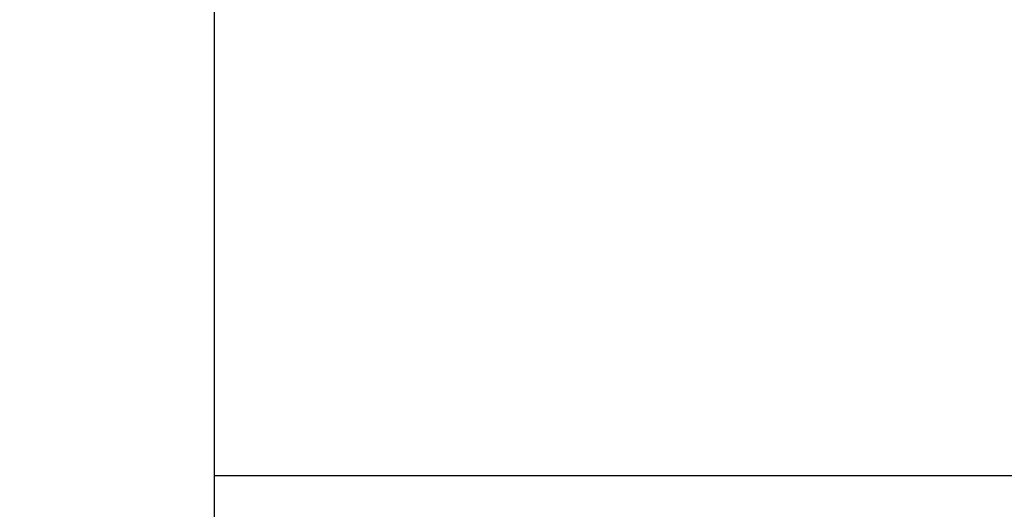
# Model space of a CAD drawing. Header units: millimetres. Extents: x 0 to 4378, y 0 to 2376.
# Tile 261 of 340: x 3307 to 3596, y 287 to 431. Entities that reach past the tile are written whole.
import ezdxf
from ezdxf.enums import TextEntityAlignment as Align

# ---------------------------------------------------------------- set-up
doc = ezdxf.new("R2010")
doc.units = ezdxf.units.MM
doc.header["$LTSCALE"] = 0.2
doc.styles.add('Rainbow-2.5 Style', font='malgunsl.ttf')
doc.styles.add('Rainbow-5.0 Style', font='malgunsl.ttf')

# ---------------------------------------------------------------- blocks, each defined once
blk = doc.blocks.new('A$C869fea471123')
blk.add_lwpolyline([(0, 594), (841, 594), (841, 0), (0, 0)], close=True)
at = {"linetype": 'Continuous', "style": 'Rainbow-5.0 Style'}
for tag, p in [('PART_NAME', (743.885, 109.38)), ('DRAWING_NO', (729.868, 91.859)), ('REV', (803.455, 91.859)), ('제도', (768.414, 74.199)), ('DATE_1', (803.455, 74.199)), ('SCALE', (680.81, 69.082)), ('MATERIAL', (722.86, 69.082)), ('검도', (768.414, 60.182)), ('DATE_2', (803.455, 60.182)), ('승인', (768.414, 46.165)), ('DATE_3', (803.455, 46.165)), ('REFERENCE', (722.86, 41.049)), ('PAGE', (768.414, 32.288))]:
    blk.add_attdef(tag, text='', height=5.006, dxfattribs=at).set_placement(p, align=Align.MIDDLE_CENTER)
blk = doc.blocks.new('A$C04cd0c3c1123')
blk.add_lwpolyline([(0, 0), (420, 0), (420, 297), (0, 297)], close=True)
at = {"linetype": 'Continuous', "style": 'Rainbow-2.5 Style'}
for tag, p in [('PART_NAME', (371.5, 54.62)), ('DRAWING_NO', (364.5, 45.87)), ('REV', (401.25, 45.87)), ('제도', (383.75, 37.06)), ('DATE_1', (401.25, 37.06)), ('SCALE', (340, 34.5)), ('MATERIAL', (361, 34.5)), ('검도', (383.75, 30.06)), ('DATE_2', (401.25, 30.06)), ('승인', (383.75, 23.06)), ('DATE_3', (401.25, 23.06)), ('REFERENCE', (361, 20.5)), ('PAGE', (383.75, 16.12))]:
    blk.add_attdef(tag, text='', height=2.5, dxfattribs=at).set_placement(p, align=Align.MIDDLE_CENTER)

msp = doc.modelspace()

# ---------------------------------------------------------------- block references
at = {"xscale": 4, "yscale": 4, "zscale": 4}
msp.add_blockref('A$C869fea471123', (0, 0), dxfattribs=at)
msp.add_blockref('A$C04cd0c3c1123', (3364, 0))

doc.saveas('drawing.dxf')
